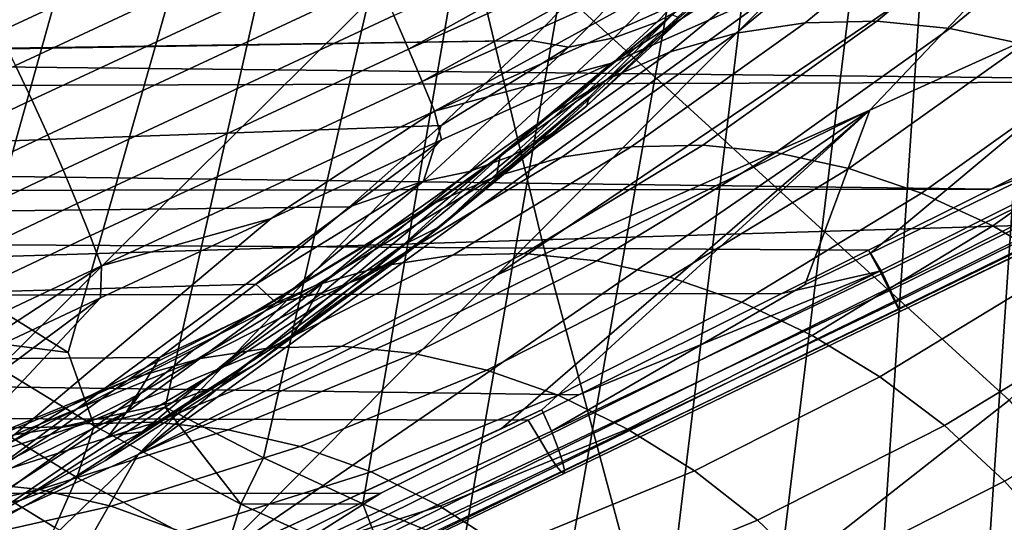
# Model space of a CAD drawing. Header units: metres. Extents: x -240 to 45, y -77 to 27.
# Tile 433 of 656: x -171.567 to -170.495, y -5.461 to -4.913. Entities that reach past the tile are written whole.
import ezdxf

# ---------------------------------------------------------------- set-up
doc = ezdxf.new("R2010")
doc.units = ezdxf.units.M
doc.layers.add('solid_102011X2', color=7, linetype='CONTINUOUS')

msp = doc.modelspace()

# ---------------------------------------------------------------- linework, layer by layer
at = {"layer": 'solid_102011X2'}
for points in [[(-171.918411, -4.99246, 288.10022), (-172.014404, -4.911464, 287.941986), (-171.234314, -2.897271, 289.162872), (-171.138474, -3.023727, 289.322357)], [(-171.820267, -5.069507, 288.262054), (-171.918411, -4.99246, 288.10022), (-171.138474, -3.023727, 289.322357)], [(-171.720154, -5.142488, 288.427216), (-171.820267, -5.069507, 288.262054), (-171.138474, -3.023727, 289.322357), (-171.038742, -3.13825, 289.488342)], [(-171.618134, -5.211273, 288.595642), (-171.720154, -5.142488, 288.427216), (-171.038742, -3.13825, 289.488342)], [(-171.514297, -5.275584, 288.76712), (-171.618134, -5.211273, 288.595642), (-171.038742, -3.13825, 289.488342), (-170.935501, -3.240388, 289.660187)], [(-171.486206, -5.35572, 288.822357), (-171.514297, -5.275584, 288.76712), (-170.935501, -3.240388, 289.660187), (-171.408905, -5.335409, 288.941315)], [(-171.301895, -5.390451, 289.118256), (-171.408905, -5.335409, 288.941315), (-170.935501, -3.240388, 289.660187), (-170.829147, -3.329737, 289.837158)], [(-171.193588, -5.440711, 289.297455), (-171.301895, -5.390451, 289.118256), (-170.829147, -3.329737, 289.837158)], [(-171.083954, -5.485981, 289.479004), (-171.193588, -5.440711, 289.297455), (-170.829147, -3.329737, 289.837158), (-170.720123, -3.405946, 290.018616)], [(-170.973221, -5.526186, 289.662415), (-171.083954, -5.485981, 289.479004), (-170.720123, -3.405946, 290.018616), (-170.608856, -3.468713, 290.203796)], [(-170.861496, -5.561261, 289.847595), (-170.973221, -5.526186, 289.662415), (-170.608856, -3.468713, 290.203796)], [(-170.748871, -5.591052, 290.034424), (-170.861496, -5.561261, 289.847595), (-170.608856, -3.468713, 290.203796), (-170.495773, -3.51779, 290.391998)], [(-170.63559, -5.615582, 290.222412), (-170.748871, -5.591052, 290.034424), (-170.495773, -3.51779, 290.391998)], [(-170.521622, -5.634706, 290.411682), (-170.63559, -5.615582, 290.222412), (-170.495773, -3.51779, 290.391998), (-170.381332, -3.552984, 290.582458)], [(-170.407288, -5.648428, 290.601654), (-170.521622, -5.634706, 290.411682), (-170.381332, -3.552984, 290.582458), (-170.265976, -3.574157, 290.774445)], [(-170.490173, -5.327822, 314.215637), (-171.081055, -4.787652, 313.132416), (-170.545593, -4.190326, 313.537292), (-169.888916, -4.737696, 314.659821)], [(-171.682327, -5.384171, 312.676727), (-172.258102, -4.838226, 311.584503), (-171.729523, -4.234715, 311.990326), (-171.081055, -4.787652, 313.132416)], [(-170.388657, -4.744643, 298.264984), (-170.020889, -4.588273, 298.263397), (-170.234146, -4.827334, 298.440247), (-170.641876, -5.011825, 298.436981)], [(-169.231277, -4.605184, 351.745148), (-171.117828, -4.656411, 350.454041), (-170.998749, -5.153143, 350.303497), (-169.11554, -5.096451, 351.594696)], [(-171.117828, -4.656411, 350.454041), (-172.990158, -4.70836, 349.138123), (-172.867676, -5.210632, 348.987518), (-170.998749, -5.153143, 350.303497)], [(-171.607269, -4.892132, 298.166046), (-171.244278, -4.72306, 298.197998), (-171.22789, -4.757885, 298.181427), (-171.589584, -4.926639, 298.150146)], [(-170.720062, -4.757717, 296.213837), (-170.87381, -4.91602, 295.957947), (-170.831512, -4.892596, 295.918793), (-170.678299, -4.734832, 296.173798)], [(-171.159973, -4.908568, 298.171997), (-170.79718, -4.744974, 298.176605), (-170.794601, -4.750879, 298.17804), (-171.144058, -4.945405, 298.184082)], [(-170.388657, -4.744643, 298.264984), (-171.048248, -5.191484, 298.420532), (-170.73822, -4.878667, 298.254333)], [(-170.388657, -4.744643, 298.264984), (-170.641876, -5.011825, 298.436981), (-171.048248, -5.191484, 298.420532)], [(-171.589584, -4.926639, 298.150146), (-171.22789, -4.757885, 298.181427), (-171.210922, -4.794573, 298.17041), (-171.571671, -4.963067, 298.139801)], [(-170.794601, -4.750879, 298.17804), (-170.781082, -4.781896, 298.188171), (-171.144058, -4.945405, 298.184082)], [(-170.766052, -4.774312, 296.252289), (-170.920181, -4.933006, 295.995758), (-170.87381, -4.91602, 295.957947), (-170.720062, -4.757717, 296.213837)], [(-170.712082, -4.916695, 294.964874), (-170.528351, -4.765372, 295.270691), (-170.603348, -4.776293, 295.321533), (-170.787369, -4.927849, 295.015259)], [(-170.634216, -4.914991, 294.917297), (-170.450531, -4.763704, 295.223053), (-170.528351, -4.765372, 295.270691), (-170.712082, -4.916695, 294.964874)], [(-170.554749, -4.922758, 294.873138), (-170.37085, -4.771308, 295.179199), (-170.450531, -4.763704, 295.223053), (-170.634216, -4.914991, 294.917297)], [(-170.815552, -4.784358, 296.288574), (-170.96991, -4.943289, 296.031677), (-170.920181, -4.933006, 295.995758), (-170.766052, -4.774312, 296.252289)], [(-170.787369, -4.927849, 295.015259), (-170.603348, -4.776293, 295.321533), (-170.674576, -4.79633, 295.374939), (-170.859116, -4.948314, 295.06781)], [(-170.47464, -4.9399, 294.832916), (-170.290298, -4.788092, 295.139679), (-170.37085, -4.771308, 295.179199), (-170.554749, -4.922758, 294.873138)], [(-171.246597, -5.921574, 313.60553), (-171.682327, -5.384171, 312.676727), (-171.081055, -4.787652, 313.132416), (-170.490173, -5.327822, 314.215637)], [(-171.144058, -4.945405, 298.184082), (-170.781082, -4.781896, 298.188171), (-170.779221, -4.786131, 298.18988), (-171.129227, -4.980448, 298.201599)], [(-170.779221, -4.786131, 298.18988), (-170.765686, -4.816942, 298.2052), (-171.129227, -4.980448, 298.201599)], [(-170.96991, -4.943289, 296.031677), (-170.815552, -4.784358, 296.288574), (-170.916183, -4.839608, 296.241058), (-171.011047, -4.936011, 296.08313)], [(-171.571671, -4.963067, 298.139801), (-171.210922, -4.794573, 298.17041), (-171.193726, -4.83241, 298.1651), (-171.553864, -5.000705, 298.135162)], [(-170.859116, -4.948314, 295.06781), (-170.674576, -4.79633, 295.374939), (-170.741165, -4.825234, 295.430267), (-170.926453, -4.977835, 295.121887)], [(-171.129227, -4.980448, 298.201599), (-170.765686, -4.816942, 298.2052), (-170.764511, -4.819577, 298.206757), (-171.115753, -5.013014, 298.224243)], [(-170.764511, -4.819577, 298.206757), (-170.750763, -4.850615, 298.228363), (-171.115753, -5.013014, 298.224243)], [(-171.553864, -5.000705, 298.135162), (-171.193726, -4.83241, 298.1651), (-171.176636, -4.870657, 298.165649), (-171.536499, -5.03882, 298.136322)], [(-170.926453, -4.977835, 295.121887), (-170.741165, -4.825234, 295.430267), (-170.802261, -4.862644, 295.486786), (-170.988525, -5.016043, 295.176788)], [(-170.640945, -5.167402, 298.630341), (-170.712646, -5.201969, 298.629669), (-170.641876, -5.011825, 298.436981), (-170.234146, -4.827334, 298.440247)], [(-170.361023, -5.03096, 298.625427), (-170.640945, -5.167402, 298.630341), (-170.234146, -4.827334, 298.440247)], [(-174.850388, -4.99227, 298.257812), (-171.011047, -4.936011, 296.08313), (-170.916183, -4.839608, 296.241058), (-174.75058, -4.894685, 298.42392)], [(-171.115753, -5.013014, 298.224243), (-170.750763, -4.850615, 298.228363), (-170.922836, -4.960494, 298.255951)], [(-170.750763, -4.850615, 298.228363), (-170.73822, -4.878667, 298.254333), (-170.922836, -4.960494, 298.255951)], [(-170.271835, -4.978624, 299.094269), (-170.035583, -4.860553, 299.088409), (-177.768661, -4.898553, 303.691711)], [(-170.988525, -5.016043, 295.176788), (-170.802261, -4.862644, 295.486786), (-170.857132, -4.908093, 295.543823), (-171.044571, -5.062462, 295.231873)], [(-170.831512, -4.892596, 295.918793), (-170.988037, -5.037251, 295.658295), (-170.949829, -5.007144, 295.619537), (-170.793976, -4.863095, 295.878937)], [(-170.793976, -4.863095, 295.878937), (-170.949829, -5.007144, 295.619537), (-170.849228, -4.910774, 295.693481)], [(-171.536499, -5.03882, 298.136322), (-171.176636, -4.870657, 298.165649), (-171.159973, -4.908568, 298.171997), (-171.519943, -5.076669, 298.143311)], [(-170.73822, -4.878667, 298.254333), (-171.048248, -5.191484, 298.420532), (-171.43808, -5.386979, 298.408936)], [(-170.922836, -4.960494, 298.255951), (-170.73822, -4.878667, 298.254333), (-171.43808, -5.386979, 298.408936)], [(-170.87381, -4.91602, 295.957947), (-171.030853, -5.061157, 295.696594), (-170.988037, -5.037251, 295.658295), (-170.831512, -4.892596, 295.918793)], [(-170.276138, -4.98077, 299.09433), (-170.271835, -4.978624, 299.094269), (-177.768661, -4.898553, 303.691711), (-177.854187, -5.003017, 303.621399)], [(-170.857132, -4.908093, 295.543823), (-170.947281, -4.997641, 295.530273), (-171.047607, -5.080364, 295.363312)], [(-171.044571, -5.062462, 295.231873), (-170.857132, -4.908093, 295.543823), (-171.047607, -5.080364, 295.363312)], [(-170.949829, -5.007144, 295.619537), (-170.947281, -4.997641, 295.530273), (-170.857132, -4.908093, 295.543823), (-170.849228, -4.910774, 295.693481)], [(-171.519943, -5.076669, 298.143311), (-171.159973, -4.908568, 298.171997), (-171.144058, -4.945405, 298.184082), (-171.504486, -5.113512, 298.155945)], [(-170.920181, -4.933006, 295.995758), (-171.077591, -5.078492, 295.733765), (-171.030853, -5.061157, 295.696594), (-170.87381, -4.91602, 295.957947)], [(-170.901459, -5.051688, 294.649719), (-170.712082, -4.916695, 294.964874), (-170.787369, -4.927849, 295.015259), (-170.97702, -5.063045, 294.699615)], [(-170.823563, -5.049953, 294.602203), (-170.634216, -4.914991, 294.917297), (-170.712082, -4.916695, 294.964874), (-170.901459, -5.051688, 294.649719)], [(-170.744278, -5.057861, 294.557709), (-170.554749, -4.922758, 294.873138), (-170.634216, -4.914991, 294.917297), (-170.823563, -5.049953, 294.602203)], [(-170.97702, -5.063045, 294.699615), (-170.787369, -4.927849, 295.015259), (-170.859116, -4.948314, 295.06781), (-171.049301, -5.08388, 294.751312)], [(-170.664597, -5.075314, 294.516754), (-170.47464, -4.9399, 294.832916), (-170.554749, -4.922758, 294.873138), (-170.744278, -5.057861, 294.557709)], [(-171.011047, -4.936011, 296.08313), (-174.850388, -4.99227, 298.257812), (-174.632874, -4.991327, 298.129364)], [(-174.632874, -4.991327, 298.129364), (-174.415344, -4.990384, 298.000916), (-171.011047, -4.936011, 296.08313)], [(-174.598038, -5.152522, 297.696869), (-171.108398, -5.028571, 295.921112), (-171.011047, -4.936011, 296.08313), (-174.415344, -4.990384, 298.000916)], [(-170.96991, -4.943289, 296.031677), (-171.127563, -5.088987, 295.769318), (-171.077591, -5.078492, 295.733765), (-170.920181, -4.933006, 295.995758)], [(-170.96991, -4.943289, 296.031677), (-171.011047, -4.936011, 296.08313), (-171.108398, -5.028571, 295.921112)], [(-170.585541, -5.102093, 294.479858), (-170.394897, -4.966202, 294.797119), (-170.47464, -4.9399, 294.832916), (-170.664597, -5.075314, 294.516754)], [(-171.504486, -5.113512, 298.155945), (-171.144058, -4.945405, 298.184082), (-171.129227, -4.980448, 298.201599), (-171.490463, -5.148632, 298.17395)], [(-170.96991, -4.943289, 296.031677), (-171.108398, -5.028571, 295.921112), (-171.127563, -5.088987, 295.769318)], [(-171.049301, -5.08388, 294.751312), (-170.859116, -4.948314, 295.06781), (-170.926453, -4.977835, 295.121887), (-171.117386, -5.113936, 294.804108)], [(-171.107956, -5.044276, 298.251373), (-170.922836, -4.960494, 298.255951), (-171.43808, -5.386979, 298.408936)], [(-171.115753, -5.013014, 298.224243), (-170.922836, -4.960494, 298.255951), (-171.107956, -5.044276, 298.251373)], [(-171.928589, -5.132782, 298.085327), (-171.571671, -4.963067, 298.139801), (-171.553864, -5.000705, 298.135162), (-171.910416, -5.170321, 298.08136)], [(-170.508072, -5.137865, 294.447479), (-170.316544, -5.001337, 294.766235), (-170.394897, -4.966202, 294.797119), (-170.585541, -5.102093, 294.479858)], [(-170.510025, -5.097705, 299.09433), (-170.276138, -4.98077, 299.09433), (-177.854187, -5.003017, 303.621399)], [(-171.490463, -5.148632, 298.17395), (-171.129227, -4.980448, 298.201599), (-171.115753, -5.013014, 298.224243), (-171.478119, -5.181343, 298.197052)], [(-171.117386, -5.113936, 294.804108), (-170.926453, -4.977835, 295.121887), (-170.988525, -5.016043, 295.176788), (-171.180435, -5.152837, 294.857422)], [(-170.261749, -5.002158, 299.056152), (-170.276138, -4.98077, 299.09433), (-170.510025, -5.097705, 299.09433)], [(-170.510025, -5.097705, 299.09433), (-177.854187, -5.003017, 303.621399), (-177.941284, -5.106142, 303.549133)], [(-171.910416, -5.170321, 298.08136), (-171.553864, -5.000705, 298.135162), (-171.536499, -5.03882, 298.136322), (-171.893051, -5.208407, 298.08316)], [(-171.108612, -5.138244, 295.355286), (-171.047607, -5.080364, 295.363312), (-170.947281, -4.997641, 295.530273)], [(-170.949829, -5.007144, 295.619537), (-171.108612, -5.138244, 295.355286), (-170.947281, -4.997641, 295.530273)], [(-170.63092, -5.187281, 299.050323), (-170.261749, -5.002158, 299.056152), (-170.510025, -5.097705, 299.09433), (-170.643219, -5.164303, 299.091705)], [(-170.261749, -5.002158, 299.056152), (-170.63092, -5.187281, 299.050323), (-170.621674, -5.206028, 299.005829), (-170.253754, -5.021675, 299.01535)], [(-170.433167, -5.182183, 294.420044), (-170.240524, -5.044867, 294.740631), (-170.316544, -5.001337, 294.766235), (-170.508072, -5.137865, 294.447479)], [(-171.478119, -5.181343, 298.197052), (-171.115753, -5.013014, 298.224243), (-171.293579, -5.129758, 298.240601)], [(-170.641876, -5.011825, 298.436981), (-171.357361, -5.503377, 298.586243), (-171.08754, -5.231122, 298.441589)], [(-171.042923, -5.358755, 298.615997), (-171.357361, -5.503377, 298.586243), (-170.641876, -5.011825, 298.436981)], [(-171.115753, -5.013014, 298.224243), (-171.107956, -5.044276, 298.251373), (-171.293579, -5.129758, 298.240601)], [(-170.988037, -5.037251, 295.658295), (-171.147476, -5.16889, 295.392944), (-171.108612, -5.138244, 295.355286), (-170.949829, -5.007144, 295.619537)], [(-170.641876, -5.011825, 298.436981), (-171.08754, -5.231122, 298.441589), (-171.048248, -5.191484, 298.420532)], [(-170.99881, -5.338073, 298.618835), (-171.042923, -5.358755, 298.615997), (-170.641876, -5.011825, 298.436981)], [(-170.988205, -5.36138, 298.660034), (-170.99881, -5.338073, 298.618835), (-170.641876, -5.011825, 298.436981), (-170.712646, -5.201969, 298.629669)], [(-170.628067, -5.189479, 298.672394), (-170.640945, -5.167402, 298.630341), (-170.361023, -5.03096, 298.625427), (-170.269989, -5.013273, 298.660858)], [(-170.269989, -5.013273, 298.660858), (-170.260284, -5.030476, 298.702362), (-170.619492, -5.207706, 298.717255), (-170.628067, -5.189479, 298.672394)], [(-171.180435, -5.152837, 294.857422), (-170.988525, -5.016043, 295.176788), (-171.044571, -5.062462, 295.231873), (-171.237656, -5.200099, 294.910522)], [(-170.253754, -5.021675, 299.01535), (-170.621674, -5.206028, 299.005829), (-170.614853, -5.219708, 298.959076), (-170.24791, -5.036876, 298.972382)], [(-174.602966, -5.15661, 297.68869), (-171.20816, -5.117112, 295.755096), (-171.108398, -5.028571, 295.921112), (-174.598038, -5.152522, 297.696869)], [(-171.127563, -5.088987, 295.769318), (-171.108398, -5.028571, 295.921112), (-171.20816, -5.117112, 295.755096)], [(-170.260284, -5.030476, 298.702362), (-170.25264, -5.043246, 298.745819), (-170.613373, -5.220842, 298.764252), (-170.619492, -5.207706, 298.717255)], [(-170.24791, -5.036876, 298.972382), (-170.614853, -5.219708, 298.959076), (-170.610565, -5.228117, 298.910828), (-170.244308, -5.047561, 298.927826)], [(-171.893051, -5.208407, 298.08316), (-171.536499, -5.03882, 298.136322), (-171.519943, -5.076669, 298.143311), (-171.876831, -5.246296, 298.090668)], [(-171.107956, -5.044276, 298.251373), (-171.43808, -5.386979, 298.408936), (-171.786926, -5.545218, 298.35553)], [(-171.293579, -5.129758, 298.240601), (-171.107956, -5.044276, 298.251373), (-171.786926, -5.545218, 298.35553)], [(-171.030853, -5.061157, 295.696594), (-171.190796, -5.193224, 295.430359), (-171.147476, -5.16889, 295.392944), (-170.988037, -5.037251, 295.658295)], [(-170.25264, -5.043246, 298.745819), (-170.247162, -5.051417, 298.79071), (-170.609818, -5.228687, 298.812653), (-170.613373, -5.220842, 298.764252)], [(-170.244308, -5.047561, 298.927826), (-170.610565, -5.228117, 298.910828), (-170.608887, -5.231124, 298.861755), (-170.242966, -5.053588, 298.882324)], [(-171.095825, -5.1698, 294.326233), (-170.901459, -5.051688, 294.649719), (-170.97702, -5.063045, 294.699615), (-171.171677, -5.181328, 294.375671)], [(-171.017868, -5.168038, 294.278809), (-170.823563, -5.049953, 294.602203), (-170.901459, -5.051688, 294.649719), (-171.095825, -5.1698, 294.326233)], [(-170.938782, -5.176066, 294.233978), (-170.744278, -5.057861, 294.557709), (-170.823563, -5.049953, 294.602203), (-171.017868, -5.168038, 294.278809)], [(-170.859558, -5.193784, 294.192291), (-170.664597, -5.075314, 294.516754), (-170.744278, -5.057861, 294.557709), (-170.938782, -5.176066, 294.233978)], [(-170.247162, -5.051417, 298.79071), (-170.243927, -5.054879, 298.836395), (-170.608887, -5.231124, 298.861755), (-170.609818, -5.228687, 298.812653)], [(-170.243927, -5.054879, 298.836395), (-170.242966, -5.053588, 298.882324), (-170.608887, -5.231124, 298.861755)], [(-171.237656, -5.200099, 294.910522), (-171.044571, -5.062462, 295.231873), (-171.150177, -5.158784, 295.192596), (-171.254837, -5.232701, 295.018433)], [(-171.171677, -5.181328, 294.375671), (-170.97702, -5.063045, 294.699615), (-171.049301, -5.08388, 294.751312), (-171.244461, -5.202481, 294.426483)], [(-171.077591, -5.078492, 295.733765), (-171.23793, -5.210869, 295.466949), (-171.190796, -5.193224, 295.430359), (-171.030853, -5.061157, 295.696594)], [(-171.108612, -5.138244, 295.355286), (-171.150177, -5.158784, 295.192596), (-171.044571, -5.062462, 295.231873), (-171.047607, -5.080364, 295.363312)], [(-171.876831, -5.246296, 298.090668), (-171.519943, -5.076669, 298.143311), (-171.504486, -5.113512, 298.155945), (-171.862061, -5.283249, 298.10379)], [(-171.127563, -5.088987, 295.769318), (-171.288116, -5.221551, 295.502106), (-171.23793, -5.210869, 295.466949), (-171.077591, -5.078492, 295.733765)], [(-170.781158, -5.22097, 294.154297), (-170.585541, -5.102093, 294.479858), (-170.664597, -5.075314, 294.516754), (-170.859558, -5.193784, 294.192291)], [(-171.244461, -5.202481, 294.426483), (-171.049301, -5.08388, 294.751312), (-171.117386, -5.113936, 294.804108), (-171.313309, -5.232994, 294.478058)], [(-171.127563, -5.088987, 295.769318), (-171.20816, -5.117112, 295.755096), (-171.310242, -5.201414, 295.585205)], [(-171.127563, -5.088987, 295.769318), (-171.310242, -5.201414, 295.585205), (-171.288116, -5.221551, 295.502106)], [(-170.643219, -5.164303, 299.091705), (-170.510025, -5.097705, 299.09433), (-177.941284, -5.106142, 303.549133), (-177.952698, -5.119415, 303.539612)], [(-169.11554, -5.096451, 351.594696), (-170.998749, -5.153143, 350.303497), (-170.867691, -5.64194, 350.137848), (-168.988159, -5.57987, 351.429108)], [(-170.70459, -5.257286, 294.120422), (-170.508072, -5.137865, 294.447479), (-170.585541, -5.102093, 294.479858), (-170.781158, -5.22097, 294.154297)], [(-170.737427, -5.211436, 299.088623), (-170.643219, -5.164303, 299.091705), (-177.952698, -5.119415, 303.539612), (-178.045395, -5.225366, 303.461823)], [(-174.788452, -5.300263, 297.380005), (-171.310242, -5.201414, 295.585205), (-171.20816, -5.117112, 295.755096), (-174.602966, -5.15661, 297.68869)], [(-171.862061, -5.283249, 298.10379), (-171.504486, -5.113512, 298.155945), (-171.490463, -5.148632, 298.17395), (-171.849045, -5.318544, 298.122253)], [(-171.313309, -5.232994, 294.478058), (-171.117386, -5.113936, 294.804108), (-171.180435, -5.152837, 294.857422), (-171.377319, -5.272486, 294.529755)], [(-171.479187, -5.216331, 298.22348), (-171.293579, -5.129758, 298.240601), (-171.786926, -5.545218, 298.35553)], [(-171.478119, -5.181343, 298.197052), (-171.293579, -5.129758, 298.240601), (-171.479187, -5.216331, 298.22348)], [(-171.147476, -5.16889, 295.392944), (-171.309509, -5.287615, 295.123291), (-171.270004, -5.256494, 295.0867), (-171.108612, -5.138244, 295.355286)], [(-171.108612, -5.138244, 295.355286), (-171.270004, -5.256494, 295.0867), (-171.150177, -5.158784, 295.192596)], [(-170.630783, -5.302278, 294.091156), (-170.433167, -5.182183, 294.420044), (-170.508072, -5.137865, 294.447479), (-170.70459, -5.257286, 294.120422)], [(-170.998749, -5.153143, 350.303497), (-172.867676, -5.210632, 348.987518), (-172.73291, -5.704881, 348.821838), (-170.867691, -5.64194, 350.137848)], [(-171.849045, -5.318544, 298.122253), (-171.490463, -5.148632, 298.17395), (-171.478119, -5.181343, 298.197052), (-171.838043, -5.351495, 298.14566)], [(-171.377319, -5.272486, 294.529755), (-171.180435, -5.152837, 294.857422), (-171.237656, -5.200099, 294.910522), (-171.43573, -5.320465, 294.580902)], [(-171.270004, -5.256494, 295.0867), (-171.254837, -5.232701, 295.018433), (-171.150177, -5.158784, 295.192596)], [(-170.63092, -5.187281, 299.050323), (-170.643219, -5.164303, 299.091705), (-170.737427, -5.211436, 299.088623)], [(-171.294495, -5.270557, 293.995605), (-171.095825, -5.1698, 294.326233), (-171.171677, -5.181328, 294.375671), (-171.370621, -5.28223, 294.044556)], [(-171.190796, -5.193224, 295.430359), (-171.353348, -5.312326, 295.159851), (-171.309509, -5.287615, 295.123291), (-171.147476, -5.16889, 295.392944)], [(-171.216507, -5.268774, 293.948242), (-171.017868, -5.168038, 294.278809), (-171.095825, -5.1698, 294.326233), (-171.294495, -5.270557, 293.995605)], [(-171.137619, -5.276903, 293.903076), (-170.938782, -5.176066, 294.233978), (-171.017868, -5.168038, 294.278809), (-171.216507, -5.268774, 293.948242)], [(-171.058823, -5.294842, 293.860657), (-170.859558, -5.193784, 294.192291), (-170.938782, -5.176066, 294.233978), (-171.137619, -5.276903, 293.903076)], [(-170.628067, -5.189479, 298.672394), (-170.988205, -5.36138, 298.660034), (-170.712646, -5.201969, 298.629669), (-170.640945, -5.167402, 298.630341)], [(-171.838043, -5.351495, 298.14566), (-171.478119, -5.181343, 298.197052), (-171.664337, -5.303441, 298.199951)], [(-171.478119, -5.181343, 298.197052), (-171.479187, -5.216331, 298.22348), (-171.664337, -5.303441, 298.199951)], [(-171.370621, -5.28223, 294.044556), (-171.171677, -5.181328, 294.375671), (-171.244461, -5.202481, 294.426483), (-171.443939, -5.303648, 294.094513)], [(-170.560669, -5.355386, 294.066803), (-170.36174, -5.234496, 294.397858), (-170.433167, -5.182183, 294.420044), (-170.630783, -5.302278, 294.091156)], [(-171.048248, -5.191484, 298.420532), (-171.08754, -5.231122, 298.441589), (-171.43808, -5.386979, 298.408936)], [(-171.23793, -5.210869, 295.466949), (-171.400833, -5.330244, 295.195801), (-171.353348, -5.312326, 295.159851), (-171.190796, -5.193224, 295.430359)], [(-170.981094, -5.322368, 293.821533), (-170.781158, -5.22097, 294.154297), (-170.859558, -5.193784, 294.192291), (-171.058823, -5.294842, 293.860657)], [(-171.000854, -5.370651, 299.032654), (-170.63092, -5.187281, 299.050323), (-170.958588, -5.321913, 299.077545), (-171.013687, -5.349365, 299.073975)], [(-170.63092, -5.187281, 299.050323), (-171.000854, -5.370651, 299.032654), (-170.990692, -5.387526, 298.988373), (-170.621674, -5.206028, 299.005829)], [(-170.619492, -5.207706, 298.717255), (-170.981033, -5.38045, 298.70401), (-170.988205, -5.36138, 298.660034), (-170.628067, -5.189479, 298.672394)], [(-170.63092, -5.187281, 299.050323), (-170.737427, -5.211436, 299.088623), (-170.958588, -5.321913, 299.077545)], [(-174.795288, -5.305195, 297.368591), (-171.414566, -5.281319, 295.411591), (-171.310242, -5.201414, 295.585205), (-174.788452, -5.300263, 297.380005)], [(-171.443939, -5.303648, 294.094513), (-171.244461, -5.202481, 294.426483), (-171.313309, -5.232994, 294.478058), (-171.513535, -5.334541, 294.144806)], [(-171.43573, -5.320465, 294.580902), (-171.237656, -5.200099, 294.910522), (-171.361511, -5.301961, 294.840881), (-171.470093, -5.366372, 294.660156)], [(-171.288116, -5.221551, 295.502106), (-171.310242, -5.201414, 295.585205), (-171.414566, -5.281319, 295.411591)], [(-171.237656, -5.200099, 294.910522), (-171.254837, -5.232701, 295.018433), (-171.361511, -5.301961, 294.840881)], [(-170.621674, -5.206028, 299.005829), (-170.990692, -5.387526, 298.988373), (-170.982849, -5.399405, 298.942047), (-170.614853, -5.219708, 298.959076)], [(-170.613373, -5.220842, 298.764252), (-170.976334, -5.394629, 298.750122), (-170.981033, -5.38045, 298.70401), (-170.619492, -5.207706, 298.717255)], [(-170.958588, -5.321913, 299.077545), (-170.737427, -5.211436, 299.088623), (-178.045395, -5.225366, 303.461823)], [(-171.479187, -5.216331, 298.22348), (-171.786926, -5.545218, 298.35553), (-172.134064, -5.70436, 298.280914)], [(-171.664337, -5.303441, 298.199951), (-171.479187, -5.216331, 298.22348), (-172.134064, -5.70436, 298.280914)], [(-171.644119, -5.258963, 288.561523), (-171.618134, -5.211273, 288.595642), (-171.514297, -5.275584, 288.76712)], [(-171.288116, -5.221551, 295.502106), (-171.451263, -5.341093, 295.230591), (-171.400833, -5.330244, 295.195801), (-171.23793, -5.210869, 295.466949)], [(-171.013687, -5.349365, 299.073975), (-170.958588, -5.321913, 299.077545), (-178.045395, -5.225366, 303.461823), (-178.139725, -5.329855, 303.381866)], [(-171.288116, -5.221551, 295.502106), (-171.414566, -5.281319, 295.411591), (-171.451263, -5.341093, 295.230591)], [(-170.614853, -5.219708, 298.959076), (-170.982849, -5.399405, 298.942047), (-170.977417, -5.406115, 298.894348), (-170.610565, -5.228117, 298.910828)], [(-170.905411, -5.359137, 293.786194), (-170.70459, -5.257286, 294.120422), (-170.781158, -5.22097, 294.154297), (-170.981094, -5.322368, 293.821533)], [(-170.610565, -5.228117, 298.910828), (-170.977417, -5.406115, 298.894348), (-170.974503, -5.407557, 298.845978), (-170.608887, -5.231124, 298.861755)], [(-170.609818, -5.228687, 298.812653), (-170.974136, -5.403709, 298.797668), (-170.976334, -5.394629, 298.750122), (-170.613373, -5.220842, 298.764252)], [(-170.608887, -5.231124, 298.861755), (-170.974503, -5.407557, 298.845978), (-170.974136, -5.403709, 298.797668), (-170.609818, -5.228687, 298.812653)], [(-171.513535, -5.334541, 294.144806), (-171.313309, -5.232994, 294.478058), (-171.377319, -5.272486, 294.529755), (-171.578522, -5.374527, 294.194885)], [(-171.357361, -5.503377, 298.586243), (-171.559204, -5.59944, 298.563843), (-171.43808, -5.386979, 298.408936), (-171.08754, -5.231122, 298.441589)], [(-171.270004, -5.256494, 295.0867), (-171.433655, -5.361992, 294.814331), (-171.361511, -5.301961, 294.840881), (-171.254837, -5.232701, 295.018433)], [(-170.495132, -5.415947, 294.047668), (-170.294708, -5.294151, 294.381226), (-170.36174, -5.234496, 294.397858), (-170.560669, -5.355386, 294.066803)], [(-171.644119, -5.258963, 288.561523), (-171.486206, -5.35572, 288.822357), (-171.504791, -5.41187, 288.814148), (-171.663803, -5.31444, 288.551483)], [(-171.644119, -5.258963, 288.561523), (-171.514297, -5.275584, 288.76712), (-171.486206, -5.35572, 288.822357)], [(-171.309509, -5.287615, 295.123291), (-171.473801, -5.393528, 294.849854), (-171.433655, -5.361992, 294.814331), (-171.270004, -5.256494, 295.0867)], [(-170.832718, -5.404692, 293.755066), (-170.630783, -5.302278, 294.091156), (-170.70459, -5.257286, 294.120422), (-170.905411, -5.359137, 293.786194)], [(-171.578522, -5.374527, 294.194885), (-171.377319, -5.272486, 294.529755), (-171.43573, -5.320465, 294.580902), (-171.638107, -5.423106, 294.244049)], [(-171.496796, -5.353556, 293.658905), (-171.294495, -5.270557, 293.995605), (-171.370621, -5.28223, 294.044556), (-171.573212, -5.365345, 293.707397)], [(-171.418747, -5.351755, 293.611633), (-171.216507, -5.268774, 293.948242), (-171.294495, -5.270557, 293.995605), (-171.496796, -5.353556, 293.658905)], [(-171.340057, -5.359964, 293.566132), (-171.137619, -5.276903, 293.903076), (-171.216507, -5.268774, 293.948242), (-171.418747, -5.351755, 293.611633)], [(-174.985962, -5.43248, 297.05127), (-171.521011, -5.356629, 295.234436), (-171.414566, -5.281319, 295.411591), (-174.795288, -5.305195, 297.368591)], [(-171.573212, -5.365345, 293.707397), (-171.370621, -5.28223, 294.044556), (-171.443939, -5.303648, 294.094513), (-171.647049, -5.386976, 293.7565)], [(-171.451263, -5.341093, 295.230591), (-171.414566, -5.281319, 295.411591), (-171.521011, -5.356629, 295.234436)], [(-171.261703, -5.378083, 293.52301), (-171.058823, -5.294842, 293.860657), (-171.137619, -5.276903, 293.903076), (-171.340057, -5.359964, 293.566132)], [(-171.353348, -5.312326, 295.159851), (-171.518158, -5.418569, 294.885559), (-171.473801, -5.393528, 294.849854), (-171.309509, -5.287615, 295.123291)], [(-171.647049, -5.386976, 293.7565), (-171.443939, -5.303648, 294.094513), (-171.513535, -5.334541, 294.144806), (-171.717377, -5.418179, 293.805542)], [(-171.433655, -5.361992, 294.814331), (-171.470093, -5.366372, 294.660156), (-171.361511, -5.301961, 294.840881)], [(-171.184647, -5.405883, 293.482788), (-170.981094, -5.322368, 293.821533), (-171.058823, -5.294842, 293.860657), (-171.261703, -5.378083, 293.52301)], [(-170.763916, -5.458463, 293.728546), (-170.560669, -5.355386, 294.066803), (-170.630783, -5.302278, 294.091156), (-170.832718, -5.404692, 293.755066)], [(-171.663803, -5.31444, 288.551483), (-171.504791, -5.41187, 288.814148), (-171.529007, -5.466289, 288.809937), (-171.689087, -5.368209, 288.545532)], [(-171.400833, -5.330244, 295.195801), (-171.566025, -5.436726, 294.920898), (-171.518158, -5.418569, 294.885559), (-171.353348, -5.312326, 295.159851)], [(-171.638107, -5.423106, 294.244049), (-171.43573, -5.320465, 294.580902), (-171.580475, -5.425796, 294.476471)], [(-171.599274, -5.454834, 294.538696), (-171.580475, -5.425796, 294.476471), (-171.43573, -5.320465, 294.580902), (-171.470093, -5.366372, 294.660156)], [(-171.109863, -5.44302, 293.445953), (-170.905411, -5.359137, 293.786194), (-170.981094, -5.322368, 293.821533), (-171.184647, -5.405883, 293.482788)], [(-171.173889, -5.429104, 299.061615), (-171.013687, -5.349365, 299.073975), (-178.139725, -5.329855, 303.381866), (-178.235535, -5.432661, 303.299744)], [(-171.717377, -5.418179, 293.805542), (-171.513535, -5.334541, 294.144806), (-171.578522, -5.374527, 294.194885), (-171.78334, -5.458564, 293.854004)], [(-171.451263, -5.341093, 295.230591), (-171.616653, -5.447719, 294.955292), (-171.566025, -5.436726, 294.920898), (-171.400833, -5.330244, 295.195801)], [(-171.486206, -5.35572, 288.822357), (-171.408905, -5.335409, 288.941315), (-171.326584, -5.44094, 289.086273)], [(-171.326584, -5.44094, 289.086273), (-171.408905, -5.335409, 288.941315), (-171.301895, -5.390451, 289.118256)], [(-171.131058, -6.461617, 314.148407), (-171.246597, -5.921574, 313.60553), (-170.490173, -5.327822, 314.215637), (-170.0392, -5.859412, 315.139038)], [(-171.451263, -5.341093, 295.230591), (-171.521011, -5.356629, 295.234436), (-171.629501, -5.427185, 295.053864)], [(-171.451263, -5.341093, 295.230591), (-171.629501, -5.427185, 295.053864), (-171.616653, -5.447719, 294.955292)], [(-170.99881, -5.338073, 298.618835), (-171.357361, -5.503377, 298.586243), (-171.042923, -5.358755, 298.615997)], [(-171.348801, -5.528609, 298.626282), (-171.357361, -5.503377, 298.586243), (-170.99881, -5.338073, 298.618835), (-170.988205, -5.36138, 298.660034)], [(-174.991196, -5.435708, 297.042572), (-171.629501, -5.427185, 295.053864), (-171.521011, -5.356629, 295.234436), (-174.985962, -5.43248, 297.05127)], [(-171.701996, -5.418456, 293.317383), (-171.496796, -5.353556, 293.658905), (-171.573212, -5.365345, 293.707397), (-171.778702, -5.430335, 293.365417)], [(-171.623917, -5.416641, 293.270172), (-171.418747, -5.351755, 293.611633), (-171.496796, -5.353556, 293.658905), (-171.701996, -5.418456, 293.317383)], [(-171.545425, -5.424913, 293.224365), (-171.340057, -5.359964, 293.566132), (-171.418747, -5.351755, 293.611633), (-171.623917, -5.416641, 293.270172)], [(-171.486206, -5.35572, 288.822357), (-171.326584, -5.44094, 289.086273), (-171.34407, -5.497673, 289.079865), (-171.504791, -5.41187, 288.814148)], [(-171.000854, -5.370651, 299.032654), (-171.013687, -5.349365, 299.073975), (-171.173889, -5.429104, 299.061615), (-171.369827, -5.553079, 298.998627)], [(-170.69986, -5.519782, 293.70694), (-170.495132, -5.415947, 294.047668), (-170.560669, -5.355386, 294.066803), (-170.763916, -5.458463, 293.728546)], [(-171.689087, -5.368209, 288.545532), (-171.529007, -5.466289, 288.809937), (-171.558517, -5.5182, 288.809814), (-171.719604, -5.419501, 288.543732)], [(-171.473801, -5.393528, 294.849854), (-171.64006, -5.486729, 294.573151), (-171.599274, -5.454834, 294.538696), (-171.433655, -5.361992, 294.814331)], [(-171.433655, -5.361992, 294.814331), (-171.599274, -5.454834, 294.538696), (-171.470093, -5.366372, 294.660156)], [(-171.467499, -5.44317, 293.180511), (-171.261703, -5.378083, 293.52301), (-171.340057, -5.359964, 293.566132), (-171.545425, -5.424913, 293.224365)], [(-171.348801, -5.528609, 298.626282), (-170.988205, -5.36138, 298.660034), (-170.981033, -5.38045, 298.70401), (-171.342575, -5.549549, 298.669678)], [(-171.038284, -5.489029, 293.412964), (-170.832718, -5.404692, 293.755066), (-170.905411, -5.359137, 293.786194), (-171.109863, -5.44302, 293.445953)], [(-171.391113, -5.471182, 293.13916), (-171.184647, -5.405883, 293.482788), (-171.261703, -5.378083, 293.52301), (-171.467499, -5.44317, 293.180511)], [(-171.369827, -5.553079, 298.998627), (-171.358627, -5.568224, 298.953857), (-170.990692, -5.387526, 298.988373), (-171.000854, -5.370651, 299.032654)], [(-172.32872, -6.530146, 312.601593), (-172.438461, -5.984484, 312.051483), (-171.682327, -5.384171, 312.676727), (-171.246597, -5.921574, 313.60553)], [(-171.75766, -5.694723, 298.535339), (-171.952698, -5.789005, 298.500977), (-171.786926, -5.545218, 298.35553), (-171.43808, -5.386979, 298.408936)], [(-171.559204, -5.59944, 298.563843), (-171.75766, -5.694723, 298.535339), (-171.43808, -5.386979, 298.408936)], [(-171.358627, -5.568224, 298.953857), (-171.349716, -5.578269, 298.907166), (-170.982849, -5.399405, 298.942047), (-170.990692, -5.387526, 298.988373)], [(-171.342575, -5.549549, 298.669678), (-170.981033, -5.38045, 298.70401), (-170.976334, -5.394629, 298.750122), (-171.338882, -5.565665, 298.715332)], [(-171.326584, -5.44094, 289.086273), (-171.301895, -5.390451, 289.118256), (-171.193588, -5.440711, 289.297455)], [(-171.518158, -5.418569, 294.885559), (-171.684921, -5.512054, 294.608032), (-171.64006, -5.486729, 294.573151), (-171.473801, -5.393528, 294.849854)], [(-171.349716, -5.578269, 298.907166), (-171.343201, -5.583068, 298.859253), (-170.977417, -5.406115, 298.894348), (-170.982849, -5.399405, 298.942047)], [(-171.337738, -5.576719, 298.762634), (-171.338882, -5.565665, 298.715332), (-170.976334, -5.394629, 298.750122), (-170.974136, -5.403709, 298.797668)], [(-171.504791, -5.41187, 288.814148), (-171.34407, -5.497673, 289.079865), (-171.367249, -5.552655, 289.077393), (-171.529007, -5.466289, 288.809937)], [(-171.31723, -5.508602, 293.10083), (-171.109863, -5.44302, 293.445953), (-171.184647, -5.405883, 293.482788), (-171.391113, -5.471182, 293.13916)], [(-171.343201, -5.583068, 298.859253), (-171.339188, -5.582549, 298.810852), (-170.974503, -5.407557, 298.845978), (-170.977417, -5.406115, 298.894348)], [(-171.339188, -5.582549, 298.810852), (-171.337738, -5.576719, 298.762634), (-170.974136, -5.403709, 298.797668), (-170.974503, -5.407557, 298.845978)], [(-170.970779, -5.543338, 293.384247), (-170.763916, -5.458463, 293.728546), (-170.832718, -5.404692, 293.755066), (-171.038284, -5.489029, 293.412964)], [(-171.752991, -5.471498, 292.878906), (-171.545425, -5.424913, 293.224365), (-171.623917, -5.416641, 293.270172), (-171.831284, -5.463181, 292.925079)], [(-171.719604, -5.419501, 288.543732), (-171.558517, -5.5182, 288.809814), (-171.592911, -5.566864, 288.813751), (-171.754929, -5.467584, 288.546082)], [(-171.566025, -5.436726, 294.920898), (-171.733154, -5.530418, 294.642731), (-171.684921, -5.512054, 294.608032), (-171.518158, -5.418569, 294.885559)], [(-170.495132, -5.415947, 294.047668), (-170.69986, -5.519782, 293.70694), (-170.641373, -5.587882, 293.690552), (-170.434967, -5.483207, 294.034027)], [(-171.383133, -5.533055, 299.040802), (-178.235535, -5.432661, 303.299744), (-178.332809, -5.533798, 303.215485)], [(-171.383133, -5.533055, 299.040802), (-171.173889, -5.429104, 299.061615), (-178.235535, -5.432661, 303.299744)], [(-171.675507, -5.489851, 292.83432), (-171.467499, -5.44317, 293.180511), (-171.545425, -5.424913, 293.224365), (-171.752991, -5.471498, 292.878906)], [(-171.369827, -5.553079, 298.998627), (-171.173889, -5.429104, 299.061615), (-171.383133, -5.533055, 299.040802)], [(-171.616653, -5.447719, 294.955292), (-171.784012, -5.541536, 294.676788), (-171.733154, -5.530418, 294.642731), (-171.566025, -5.436726, 294.920898)], [(-171.599792, -5.518014, 292.79187), (-171.391113, -5.471182, 293.13916), (-171.467499, -5.44317, 293.180511), (-171.675507, -5.489851, 292.83432)], [(-171.326584, -5.44094, 289.086273), (-171.165512, -5.51468, 289.352783), (-171.181915, -5.571908, 289.348175), (-171.34407, -5.497673, 289.079865)], [(-171.326584, -5.44094, 289.086273), (-171.193588, -5.440711, 289.297455), (-171.165512, -5.51468, 289.352783)], [(-171.24675, -5.554962, 293.06601), (-171.038284, -5.489029, 293.412964), (-171.109863, -5.44302, 293.445953), (-171.31723, -5.508602, 293.10083)], [(-171.165512, -5.51468, 289.352783), (-171.193588, -5.440711, 289.297455), (-171.083954, -5.485981, 289.479004)], [(-170.908218, -5.605268, 293.360168), (-170.69986, -5.519782, 293.70694), (-170.763916, -5.458463, 293.728546), (-170.970779, -5.543338, 293.384247)]]:
    msp.add_3dface(points, dxfattribs=at)

doc.saveas('drawing.dxf')
